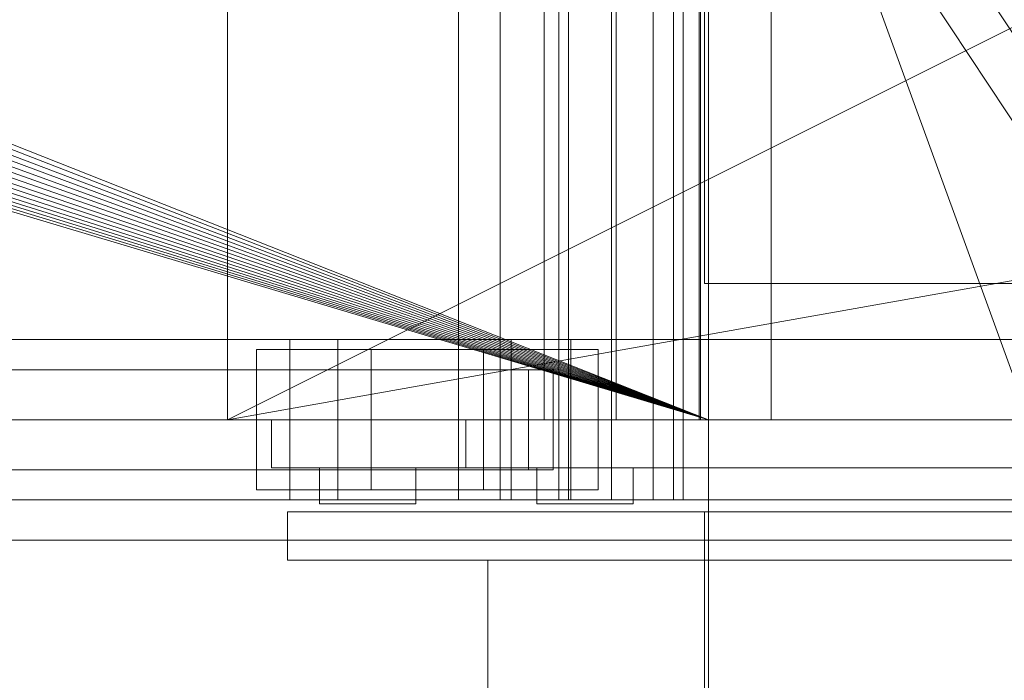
# Model space of a CAD drawing. Header units: millimetres. Extents: x -1970 to 61924, y -58230 to 6847.
# Tile 544 of 656: x 24178 to 24424, y -18495 to -18330. Entities that reach past the tile are written whole.
import ezdxf

# ---------------------------------------------------------------- set-up
doc = ezdxf.new("R2010")
doc.units = ezdxf.units.MM
doc.layers.add('superior_briquetadora', color=7, linetype='Continuous', lineweight=0)
doc.layers.add('superior_C02', color=7, linetype='Continuous', lineweight=0)

msp = doc.modelspace()

# ---------------------------------------------------------------- linework, layer by layer
at = {"layer": 'superior_briquetadora'}
for p, q in [((24349.067, -18160), (24349.067, -18396)), ((24309.067, -18430), (24309.067, -18188)), ((24327.067, -18430), (24327.067, -18188)), ((24347.729, -18430), (24347.729, -18188)), ((24348.067, -18188), (24348.067, -18430)), ((24365.729, -18430), (24365.729, -18188)), ((24230.067, -18210), (24230.067, -18430)), ((25470.067, -18210), (24230.067, -18430)), ((24230.067, -18430), (24670.067, -18210)), ((24350.067, -18430), (24350.067, -18210)), ((24350.067, -18210), (24430.067, -18430)), ((24072.067, -18320), (24350.067, -18430)), ((24350.067, -18430), (24071.962, -18322.156)), ((24350.067, -18430), (24071.12, -18326.386)), ((24350.067, -18430), (24071.645, -18324.292)), ((24350.067, -18430), (24070.393, -18328.419)), ((24350.067, -18430), (24069.47, -18330.371)), ((24350.067, -18430), (24068.36, -18332.223)), ((24065.624, -18335.556), (24350.067, -18430)), ((24350.067, -18430), (24067.074, -18333.957)), ((24062.29, -18338.292), (24350.067, -18430)), ((24064.024, -18337.006), (24350.067, -18430)), ((24056.454, -18341.053), (24350.067, -18430)), ((24058.487, -18340.325), (24350.067, -18430)), ((24060.438, -18339.402), (24350.067, -18430)), ((24054.359, -18341.577), (24350.067, -18430)), ((24349.067, -18396), (24351.008, -18396)), ((24350.067, -18396), (24351.989, -18396)), ((24350.067, -18396), (24350.067, -18596)), ((24351.008, -18396), (24356.756, -18396)), ((24351.989, -18396), (24357.68, -18396)), ((24356.756, -18396), (24366.089, -18396)), ((24357.68, -18396), (24366.921, -18396)), ((24366.089, -18396), (24378.65, -18396)), ((24366.921, -18396), (24379.357, -18396)), ((24378.65, -18396), (24393.955, -18396)), ((24379.357, -18396), (24394.51, -18396)), ((24393.955, -18396), (24411.416, -18396)), ((24394.51, -18396), (24411.799, -18396)), ((24411.416, -18396), (24430.363, -18396)), ((24411.799, -18396), (24430.558, -18396)), ((23750.067, -18430), (25950.067, -18430)), ((24350.067, -18430), (23870.067, -18430)), ((25830.067, -18430), (23870.067, -18430)), ((23900.067, -18430), (25800.067, -18430)), ((23954.067, -18430), (24230.067, -18430)), ((23954.067, -18430), (25456.734, -18430)), ((24230.067, -18430), (24150.067, -18430)), ((24350.067, -18430), (24150.067, -18430)), ((24230.067, -18430), (24670.067, -18430)), ((24230.067, -18430), (25470.067, -18430)), ((24350.067, -18430), (24230.067, -18430)), ((24230.067, -18430), (25456.734, -18430)), ((24241.067, -18430), (24242.014, -18430)), ((24241.067, -18430), (24241.067, -18442)), ((24242.014, -18430), (24244.844, -18430)), ((24244.844, -18430), (24249.533, -18430)), ((24249.533, -18430), (24256.039, -18430)), ((24256.039, -18430), (24264.301, -18430)), ((24264.301, -18430), (24274.245, -18430)), ((24274.245, -18430), (24285.782, -18430)), ((24285.782, -18430), (24298.807, -18430)), ((24289.567, -18430), (24289.567, -18442)), ((24290.738, -18430), (24289.567, -18430)), ((24294.231, -18430), (24290.738, -18430)), ((24299.997, -18430), (24294.231, -18430)), ((24298.807, -18430), (24313.202, -18430)), ((24307.952, -18430), (24299.997, -18430)), ((24317.979, -18430), (24307.952, -18430)), ((24309.959, -18430), (24309.067, -18430)), ((24312.456, -18430), (24309.959, -18430)), ((24316.065, -18430), (24312.456, -18430)), ((24313.202, -18430), (24328.836, -18430)), ((24320.07, -18430), (24316.065, -18430)), ((24329.932, -18430), (24317.979, -18430)), ((24323.679, -18430), (24320.07, -18430)), ((24326.176, -18430), (24323.679, -18430)), ((24327.067, -18430), (24326.176, -18430)), ((24328.836, -18430), (24345.567, -18430)), ((24343.636, -18430), (24329.932, -18430)), ((24358.893, -18430), (24343.636, -18430)), ((24345.567, -18430), (24363.246, -18430)), ((24348.621, -18430), (24347.729, -18430)), ((24349.804, -18430), (24348.067, -18430)), ((24351.118, -18430), (24348.621, -18430)), ((24354.955, -18430), (24349.804, -18430)), ((24350.067, -18430), (24629.579, -18430)), ((24628.488, -18430), (24350.067, -18430)), ((24350.067, -18430), (24670.067, -18430)), ((24634.558, -18430), (24350.067, -18430)), ((24430.067, -18430), (24350.067, -18430)), ((24632.629, -18430), (24350.067, -18430)), ((24630.964, -18430), (24350.067, -18430)), ((24354.727, -18430), (24351.118, -18430)), ((24358.732, -18430), (24354.727, -18430)), ((24363.345, -18430), (24354.955, -18430)), ((24362.341, -18430), (24358.732, -18430)), ((24375.479, -18430), (24358.893, -18430)), ((24364.838, -18430), (24362.341, -18430)), ((24363.246, -18430), (24381.71, -18430)), ((24374.689, -18430), (24363.345, -18430)), ((24365.729, -18430), (24364.838, -18430)), ((24388.599, -18430), (24374.689, -18430)), ((24393.153, -18430), (24375.479, -18430)), ((24381.71, -18430), (24400.794, -18430)), ((24404.602, -18430), (24388.599, -18430)), ((24411.657, -18430), (24393.153, -18430)), ((24400.794, -18430), (24420.324, -18430)), ((24422.154, -18430), (24404.602, -18430)), ((24430.721, -18430), (24411.657, -18430)), ((24420.324, -18430), (24440.123, -18430)), ((24440.656, -18430), (24422.154, -18430)), ((24241.067, -18442), (24242.014, -18442)), ((24242.014, -18442), (24244.844, -18442)), ((24244.844, -18442), (24249.533, -18442)), ((24249.533, -18442), (24256.039, -18442)), ((24253.067, -18442), (24254.256, -18442)), ((24253.067, -18442), (24253.067, -18451)), ((24254.256, -18442), (24257.586, -18442)), ((24256.039, -18442), (24264.301, -18442)), ((24257.586, -18442), (24262.397, -18442)), ((24262.397, -18442), (24267.738, -18442)), ((24264.301, -18442), (24274.245, -18442)), ((24267.738, -18442), (24272.549, -18442)), ((24272.549, -18442), (24275.879, -18442)), ((24274.245, -18442), (24285.782, -18442)), ((24275.879, -18442), (24277.067, -18442)), ((24277.067, -18442), (24277.067, -18451)), ((24285.782, -18442), (24298.807, -18442)), ((24290.738, -18442), (24289.567, -18442)), ((24294.231, -18442), (24290.738, -18442)), ((24299.997, -18442), (24294.231, -18442)), ((24298.807, -18442), (24313.202, -18442)), ((24307.952, -18442), (24299.997, -18442)), ((24308.441, -18442), (24307.253, -18442)), ((24307.253, -18442), (24307.253, -18451)), ((24317.979, -18442), (24307.952, -18442)), ((24311.771, -18442), (24308.441, -18442)), ((24316.582, -18442), (24311.771, -18442)), ((24313.202, -18442), (24328.836, -18442)), ((24321.923, -18442), (24316.582, -18442)), ((24329.932, -18442), (24317.979, -18442)), ((24326.735, -18442), (24321.923, -18442)), ((24330.064, -18442), (24326.735, -18442)), ((24328.836, -18442), (24345.567, -18442)), ((24343.636, -18442), (24329.932, -18442)), ((24331.253, -18442), (24330.064, -18442)), ((24331.253, -18442), (24331.253, -18451)), ((24358.893, -18442), (24343.636, -18442)), ((24345.567, -18442), (24363.246, -18442)), ((24375.479, -18442), (24358.893, -18442)), ((24363.246, -18442), (24381.71, -18442)), ((24393.153, -18442), (24375.479, -18442)), ((24381.71, -18442), (24400.794, -18442)), ((24411.657, -18442), (24393.153, -18442)), ((24400.794, -18442), (24420.324, -18442)), ((24430.721, -18442), (24411.657, -18442)), ((24420.324, -18442), (24440.123, -18442)), ((24253.067, -18451), (24254.256, -18451)), ((24254.256, -18451), (24257.586, -18451)), ((24257.586, -18451), (24262.397, -18451)), ((24262.397, -18451), (24267.738, -18451)), ((24267.738, -18451), (24272.549, -18451)), ((24272.549, -18451), (24275.879, -18451)), ((24275.879, -18451), (24277.067, -18451)), ((24307.253, -18451), (24308.441, -18451)), ((24308.441, -18451), (24311.771, -18451)), ((24311.771, -18451), (24316.582, -18451)), ((24316.582, -18451), (24321.923, -18451)), ((24321.923, -18451), (24326.735, -18451)), ((24326.735, -18451), (24330.064, -18451)), ((24330.064, -18451), (24331.253, -18451)), ((24245.067, -18453), (24245.996, -18453)), ((24245.067, -18453), (24245.067, -18465)), ((24245.996, -18453), (24248.772, -18453)), ((24248.772, -18453), (24253.371, -18453)), ((24253.371, -18453), (24259.752, -18453)), ((24259.752, -18453), (24267.856, -18453)), ((24267.856, -18453), (24277.611, -18453)), ((24277.611, -18453), (24288.927, -18453)), ((24288.927, -18453), (24301.702, -18453)), ((24301.702, -18453), (24315.821, -18453)), ((24315.821, -18453), (24331.156, -18453)), ((24331.156, -18453), (24347.567, -18453)), ((24347.567, -18453), (24364.907, -18453)), ((24349.067, -18605), (24349.067, -18453)), ((24351.008, -18453), (24349.067, -18453)), ((24356.756, -18453), (24351.008, -18453)), ((24366.089, -18453), (24356.756, -18453)), ((24364.907, -18453), (24383.019, -18453)), ((24378.65, -18453), (24366.089, -18453)), ((24393.955, -18453), (24378.65, -18453)), ((24383.019, -18453), (24401.737, -18453)), ((24411.416, -18453), (24393.955, -18453)), ((24401.737, -18453), (24420.893, -18453)), ((24430.363, -18453), (24411.416, -18453)), ((24420.893, -18453), (24440.313, -18453)), ((23750.067, -18460), (25950.067, -18460)), ((23900.067, -18460), (25800.067, -18460)), ((24245.067, -18465), (24245.996, -18465)), ((24245.996, -18465), (24248.772, -18465)), ((24248.772, -18465), (24253.371, -18465)), ((24253.371, -18465), (24259.752, -18465)), ((24259.752, -18465), (24267.856, -18465)), ((24267.856, -18465), (24277.611, -18465)), ((24277.611, -18465), (24288.927, -18465)), ((24288.927, -18465), (24301.702, -18465)), ((24295.067, -18465), (24296.29, -18465)), ((24295.067, -18465), (24295.067, -18605)), ((24296.29, -18465), (24299.937, -18465)), ((24299.937, -18465), (24305.952, -18465)), ((24301.702, -18465), (24315.821, -18465)), ((24305.952, -18465), (24314.24, -18465)), ((24314.24, -18465), (24324.67, -18465)), ((24315.821, -18465), (24331.156, -18465)), ((24324.67, -18465), (24337.077, -18465)), ((24331.156, -18465), (24347.567, -18465)), ((24337.077, -18465), (24351.267, -18465)), ((24347.567, -18465), (24364.907, -18465)), ((24351.267, -18465), (24367.014, -18465)), ((24364.907, -18465), (24383.019, -18465)), ((24367.014, -18465), (24384.072, -18465)), ((24383.019, -18465), (24401.737, -18465)), ((24384.072, -18465), (24402.17, -18465)), ((24401.737, -18465), (24420.893, -18465)), ((24402.17, -18465), (24421.023, -18465)), ((24420.893, -18465), (24440.313, -18465)), ((24421.023, -18465), (24440.335, -18465))]:
    msp.add_line(p, q, dxfattribs=at)
at = {"layer": 'superior_C02'}
for p, q in [((24287.683, -17550), (24287.683, -18450)), ((24298.114, -18450), (24298.114, -17550)), ((24325.865, -18450), (24325.865, -17550)), ((24336.296, -17550), (24336.296, -18450)), ((24483.568, -18420.886), (24391.172, -18280.886)), ((24481.114, -18439.114), (24388.718, -18299.114)), ((24312.746, -18310), (24312.746, -18450)), ((24315.131, -18450), (24315.131, -18310)), ((24341.383, -18450), (24341.383, -18310)), ((24343.767, -18310), (24343.767, -18450)), ((24245.673, -18410), (23921.126, -18410)), ((23933.048, -18410), (24257.595, -18410)), ((24300.813, -18410), (23976.266, -18410)), ((23991.168, -18410), (24315.715, -18410)), ((24245.673, -18410), (24245.673, -18450)), ((24257.595, -18410), (24245.673, -18410)), ((24756.357, -18410), (24245.673, -18410)), ((24257.595, -18450), (24257.595, -18410)), ((24257.595, -18410), (24768.279, -18410)), ((24300.813, -18410), (24300.813, -18450)), ((24315.715, -18410), (24300.813, -18410)), ((24811.497, -18410), (24300.813, -18410)), ((24315.715, -18450), (24315.715, -18410)), ((24315.715, -18410), (24826.399, -18410)), ((24265.952, -18412.5), (24237.316, -18412.5)), ((24237.316, -18412.5), (24237.316, -18447.5)), ((24293.946, -18412.5), (24237.316, -18412.5)), ((24265.952, -18447.5), (24265.952, -18412.5)), ((24265.952, -18412.5), (24322.582, -18412.5)), ((24293.946, -18447.5), (24293.946, -18412.5)), ((24293.946, -18412.5), (24322.582, -18412.5)), ((24322.582, -18412.5), (24322.582, -18447.5)), ((23924.005, -18417.5), (24305.182, -18417.5)), ((24311.346, -18417.5), (23930.169, -18417.5)), ((24305.182, -18442.5), (24305.182, -18417.5)), ((24305.182, -18417.5), (24311.346, -18417.5)), ((24311.346, -18417.5), (24311.346, -18442.5)), ((23924.005, -18442.5), (24305.182, -18442.5)), ((23930.169, -18442.5), (24311.346, -18442.5)), ((24311.346, -18442.5), (24305.182, -18442.5)), ((24237.316, -18447.5), (24265.952, -18447.5)), ((24293.946, -18447.5), (24237.316, -18447.5)), ((24322.582, -18447.5), (24265.952, -18447.5)), ((24322.582, -18447.5), (24293.946, -18447.5)), ((23921.126, -18450), (24245.673, -18450)), ((23933.048, -18450), (24257.595, -18450)), ((23976.266, -18450), (24300.813, -18450)), ((23991.168, -18450), (24315.715, -18450)), ((24245.673, -18450), (24257.595, -18450)), ((24245.673, -18450), (24756.357, -18450)), ((24257.595, -18450), (24768.279, -18450)), ((24287.683, -18450), (24325.865, -18450)), ((24287.683, -18450), (24298.114, -18450)), ((24336.296, -18450), (24298.114, -18450)), ((24300.813, -18450), (24315.715, -18450)), ((24300.813, -18450), (24811.497, -18450)), ((24312.746, -18450), (24341.383, -18450)), ((24312.746, -18450), (24315.131, -18450)), ((24343.767, -18450), (24315.131, -18450)), ((24315.715, -18450), (24826.399, -18450)), ((24336.296, -18450), (24325.865, -18450)), ((24343.767, -18450), (24341.383, -18450))]:
    msp.add_line(p, q, dxfattribs=at)

doc.saveas('drawing.dxf')
